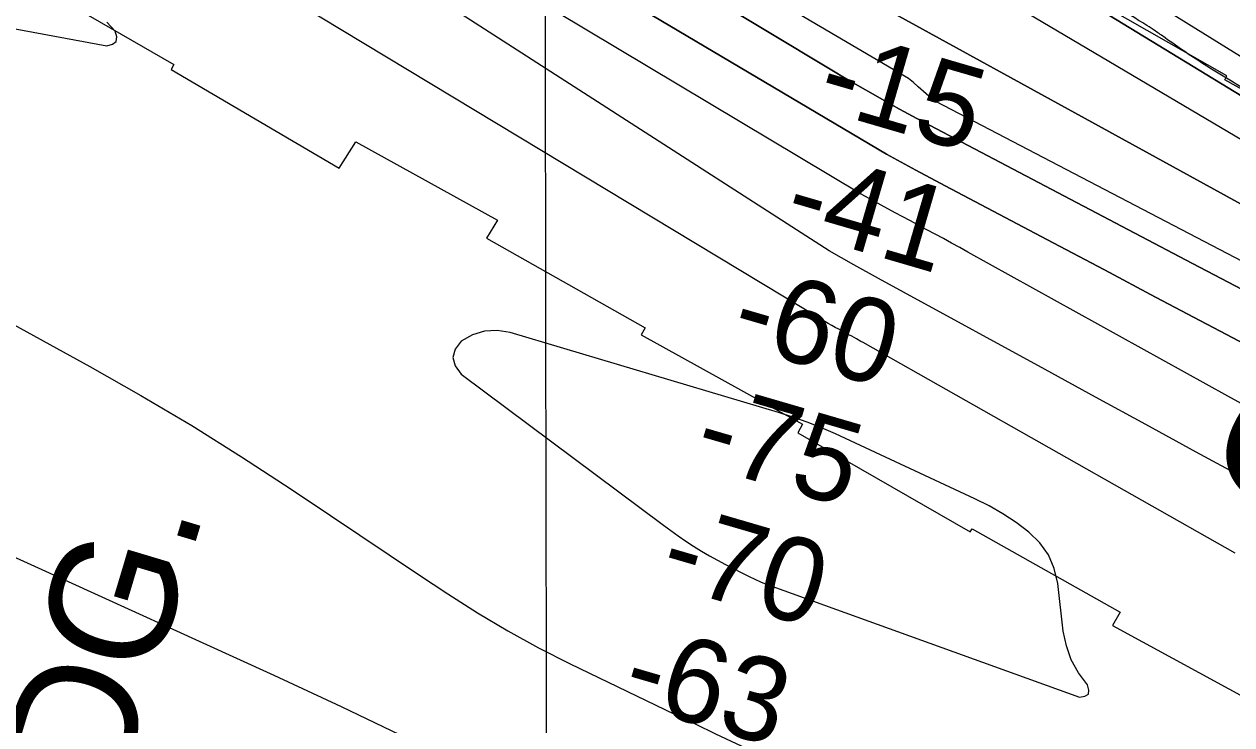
# Model space of a CAD drawing. Extents: x 3329332 to 3367211, y 631066 to 656469.
# Drawn here: x 3343546 to 3344512, y 645849 to 646409 of the extents above; entities that cross this region are included whole.
import ezdxf

# ---------------------------------------------------------------- set-up
doc = ezdxf.new("R2010")
doc.units = 0
for name, color, linetype in [('V-GRID-MAJR', 7, 'Continuous'), ('V-RIVR-EDGE', 7, 'Continuous'), ('V-RIVR-RANG', 7, 'Continuous'), ('V-RRAP-RVMT', 7, 'Continuous'), ('V-RRAP-RVMT-IDEN', 7, 'Continuous'), ('V-TOPO-DPTH', 7, 'Continuous'), ('V-TOPO-GNAM-IDEN', 7, 'Continuous'), ('V-TOPO-MAJR', 7, 'Continuous'), ('V-TOPO-MINR', 7, 'Continuous'), ('V-TOPO-WATR', 7, 'Continuous')]:
    doc.layers.add(name, color=color, linetype=linetype)

msp = doc.modelspace()

# ---------------------------------------------------------------- linework, layer by layer
at = {"layer": 'V-GRID-MAJR'}
msp.add_spline([(3343980.99, 636467.92), (3343970.42, 642526.17), (3343959.84, 648587.51), (3343949.26, 654648.87), (3343949.25, 654651.93)], degree=3, dxfattribs=at)
at = {"layer": 'V-RIVR-EDGE'}
msp.add_spline([(3345726.57, 645695.38), (3345710.31, 645706.66), (3345706.05, 645707.06), (3345696.75, 645709.8), (3345683.58, 645717.98), (3345672.75, 645726.92), (3345658.81, 645738.2), (3345648.74, 645743.66), (3345639.44, 645746.01), (3345632.85, 645747.96), (3345603.43, 645766.65), (3345581.36, 645780.66), (3345572.45, 645784.95), (3345555.41, 645793.91), (3345546.12, 645800.14), (3345532.56, 645805.99), (3345524.04, 645813.38), (3345515.13, 645817.28), (3345499.63, 645821.59), (3345480.65, 645830.55), (3345474.08, 645837.55), (3345464.78, 645841.06), (3345450.44, 645846.14), (3345438.05, 645851.6), (3345424.88, 645858.22), (3345414.42, 645862.13), (3345403.18, 645866.03), (3345391.56, 645870.33), (3345367.92, 645880.08), (3345352.04, 645885.94), (3345338.09, 645891.01), (3345321.82, 645896.48), (3345300.5, 645902.74), (3345290.81, 645905.48), (3345275.7, 645907.84), (3345235.77, 645916.09), (3345209.04, 645924.68), (3345182.31, 645936.38), (3345156.36, 645950.41), (3345125.38, 645971.04), (3345109.51, 645981.94), (3345099.84, 645991.66), (3345083.58, 646002.55), (3345079.71, 646004.12), (3345071.96, 646007.63), (3345058.4, 646015.41), (3345047.17, 646021.65), (3345036.72, 646027.49), (3345031.3, 646033.32), (3345026.66, 646039.15), (3345021.25, 646043.82), (3344994.52, 646058.62), (3344983.68, 646064.85), (3344981.76, 646070.67), (3344976.73, 646076.11), (3344962.01, 646083.13), (3344939.94, 646096.76), (3344923.29, 646108.05), (3344901.61, 646122.84), (3344889.61, 646131.4), (3344869.09, 646144.25), (3344864.44, 646148.52), (3344847.8, 646159.42), (3344817.21, 646179.66), (3344808.69, 646184.34), (3344794.75, 646192.13), (3344773.06, 646202.65), (3344760.28, 646211.6), (3344744.41, 646224.05), (3344736.67, 646231.44), (3344732.8, 646234.94), (3344710.73, 646245.85), (3344691.75, 646256.76), (3344677.42, 646263.39), (3344663.48, 646270.4), (3344646.44, 646279.75), (3344631.72, 646288.32), (3344630.56, 646291.04), (3344623.98, 646294.93), (3344606.17, 646307.39), (3344563.19, 646333.09), (3344534.53, 646350.22), (3344492.33, 646375.92), (3344459.03, 646398.49), (3344451.29, 646403.94), (3344437.74, 646412.51), (3344413.73, 646427.69), (3344366.48, 646453.4), (3344331.64, 646475.21), (3344309.95, 646488.06), (3344300.65, 646491.96), (3344285.55, 646498.98), (3344268.5, 646506.78), (3344249.92, 646518.84), (3344243.72, 646523.9), (3344230.17, 646531.3), (3344213.91, 646541.04), (3344196.87, 646551.55), (3344175.96, 646564.4), (3344151.17, 646577.26), (3344146.92, 646581.53), (3344142.27, 646583.87), (3344134.52, 646585.05), (3344108.56, 646594.81), (3344078.73, 646610.4), (3344072.14, 646611.19), (3344057.81, 646616.66), (3344034.96, 646628.35), (3344016.75, 646636.54), (3343996.99, 646643.95), (3343970.65, 646656.82), (3343940.06, 646673.95), (3343908.3, 646692.65), (3343880.42, 646708.23), (3343857.95, 646717.59), (3343833.55, 646728.51), (3343826.19, 646734.35), (3343819.99, 646736.69), (3343805.27, 646741.77), (3343795.97, 646746.05), (3343784.75, 646753.84), (3343774.29, 646760.84), (3343754.54, 646769.81), (3343740.98, 646776.05), (3343736.34, 646780.72), (3343730.53, 646785.77), (3343725.89, 646790.05), (3343710.4, 646800.17), (3343695.69, 646809.9), (3343682.91, 646818.85), (3343675.94, 646821.97), (3343662.77, 646826.27), (3343657.73, 646828.61), (3343655.8, 646833.27), (3343653.87, 646835.6), (3343636.83, 646843.4)], degree=3, dxfattribs=at)
at = {"layer": 'V-RRAP-RVMT'}
for p, q in [((3344508.52, 646368), (3344241.84, 646520.17)), ((3343549.1, 646444.69), (3343666.05, 646377.06)), ((3343666.05, 646377.06), (3343663.82, 646373.17)), ((3343663.82, 646373.17), (3343798.33, 646294.35)), ((3344506.82, 646365.02), (3344508.52, 646368)), ((3344635.3, 646292.61), (3344506.82, 646365.02)), ((3343798.33, 646294.35), (3343811.53, 646315.45)), ((3343811.53, 646315.45), (3343924.81, 646252.57)), ((3343924.81, 646252.57), (3343916.08, 646238.29)), ((3343916.08, 646238.29), (3344043.19, 646166.45)), ((3344043.19, 646166.45), (3344039.79, 646160.9)), ((3344039.79, 646160.9), (3344169.03, 646089.49)), ((3344169.03, 646089.49), (3344165.09, 646082.56)), ((3344165.09, 646082.56), (3344303.07, 646003.48)), ((3344303.07, 646003.48), (3344304.77, 646005.82)), ((3344304.77, 646005.82), (3344423.05, 645939.21)), ((3344423.05, 645939.21), (3344416.98, 645928.55)), ((3344416.98, 645928.55), (3344554.84, 645853.2))]:
    msp.add_line(p, q, dxfattribs=at)
at = {"layer": 'V-TOPO-DPTH'}
for points in [[(3341988.89, 647377.28), (3342550.61, 647172.68), (3342566.08, 647167.49), (3342581.57, 647162.36), (3342597.09, 647157.26), (3342604.82, 647154.68), (3342612.53, 647152.05), (3342620.21, 647149.35), (3342627.88, 647146.6), (3342635.54, 647143.8), (3342643.18, 647140.98), (3342650.81, 647138.12), (3342658.44, 647135.25), (3343086.72, 646973), (3343165.75, 646942.95), (3343244.74, 646912.76), (3343323.65, 646882.38), (3343402.51, 646851.86), (3343514.99, 646808.18), (3343537.5, 646799.23), (3343559.91, 646790.05), (3343582.17, 646780.52), (3345321.51, 645825.29)], [(3341988.89, 647377.28), (3342550.61, 647172.68), (3342566.08, 647167.49), (3342581.57, 647162.36), (3342597.09, 647157.26), (3342604.82, 647154.68), (3342612.53, 647152.05), (3342620.21, 647149.35), (3342627.88, 647146.6), (3342635.54, 647143.8), (3342643.18, 647140.98), (3342650.81, 647138.12), (3342658.44, 647135.25), (3343086.72, 646973), (3343165.75, 646942.95), (3343244.74, 646912.76), (3343323.65, 646882.38), (3343402.51, 646851.86), (3343514.99, 646808.18), (3343537.5, 646799.23), (3343559.91, 646790.05), (3343582.17, 646780.52), (3345321.51, 645825.29)], [(3344533.4, 646147.82), (3344492.45, 646169.5), (3344451.49, 646191.17), (3344410.51, 646212.82), (3344369.53, 646234.46), (3344283.16, 646280.05), (3344259.58, 646292.65), (3344236.08, 646305.4), (3343570.18, 646700.21), (3343537.78, 646715.3), (3343504.98, 646729.47), (3343471.89, 646743.01), (3343453.86, 646750.09), (3343411.43, 646766.4), (3343368.85, 646782.27), (3343326.04, 646797.52), (3343283.08, 646812.33), (3342662.59, 647021.15), (3342640.66, 647028.39), (3342618.68, 647035.46), (3342596.62, 647042.27), (3342574.51, 647048.91), (3341898.51, 647226.37)], [(3341898.51, 647226.37), (3342574.51, 647048.91), (3342596.62, 647042.27), (3342618.68, 647035.46), (3342640.66, 647028.39), (3342662.59, 647021.15), (3343283.08, 646812.33), (3343326.04, 646797.52), (3343368.85, 646782.27), (3343411.43, 646766.4), (3343453.86, 646750.09), (3343471.89, 646743.01), (3343504.98, 646729.47), (3343537.78, 646715.3), (3343570.18, 646700.21), (3344236.08, 646305.4), (3344259.58, 646292.65), (3344283.16, 646280.05), (3344369.53, 646234.46), (3344410.51, 646212.82), (3344451.49, 646191.17), (3344492.45, 646169.5), (3344533.4, 646147.82)], [(3344560.99, 646176.05), (3344480.88, 646218.12), (3344260.38, 646334.06), (3344253.49, 646337.73), (3344246.63, 646341.44), (3344239.81, 646345.22), (3344233.01, 646349.05), (3344207.64, 646363.49), (3344201.33, 646367.22), (3344195.11, 646371.1), (3343562.32, 646751.62)], [(3343562.32, 646751.62), (3344195.11, 646371.1), (3344201.33, 646367.22), (3344207.64, 646363.49), (3344233.01, 646349.05), (3344239.81, 646345.22), (3344246.63, 646341.44), (3344253.49, 646337.73), (3344260.38, 646334.06), (3344480.88, 646218.12), (3344560.99, 646176.05)], [(3344594.27, 646065.16), (3344509.34, 646111.91), (3344301.33, 646227.11), (3344294.79, 646230.72), (3344288.24, 646234.31), (3344281.68, 646237.88), (3344275.11, 646241.43), (3344268.53, 646244.97), (3344261.95, 646248.49), (3344255.35, 646252.01), (3344248.76, 646255.51), (3344243.48, 646258.31), (3344234.26, 646263.26), (3344225.08, 646268.26), (3344215.95, 646273.36), (3343558.82, 646666.44)], [(3344594.27, 646065.16), (3344509.34, 646111.91), (3344301.33, 646227.11), (3344294.79, 646230.72), (3344288.24, 646234.31), (3344281.68, 646237.88), (3344275.11, 646241.43), (3344268.53, 646244.97), (3344261.95, 646248.49), (3344255.35, 646252.01), (3344248.76, 646255.51), (3344243.48, 646258.31), (3344234.26, 646263.26), (3344225.08, 646268.26), (3344215.95, 646273.36), (3343558.82, 646666.44)], [(3345282.6, 645887.27), (3344324.37, 646471.51)], [(3344324.37, 646471.51), (3345282.6, 645887.27)]]:
    msp.add_lwpolyline(points, dxfattribs=at)
at = {"layer": 'V-TOPO-MAJR'}
for points in [[(3344524.33, 646045.19), (3344484.02, 646067.16), (3344443.71, 646089.13), (3344403.41, 646111.13), (3344363.12, 646133.13), (3344249.73, 646195.08), (3344229.85, 646206.03), (3344210.02, 646217.05), (3344190.25, 646228.2), (3343574.58, 646624.42)], [(3343356.82, 646065.71), (3343745.88, 645888.62), (3343799.97, 645863.52), (3343853.8, 645837.9), (3343907.26, 645811.49), (3343960.45, 645784.55), (3344024.72, 645751.41), (3344045.44, 645740.39), (3344065.98, 645729.03), (3344086.21, 645717.15), (3344106.26, 645704.93), (3344193.52, 645650.2), (3344205.34, 645642.58), (3344217.02, 645634.75), (3344228.5, 645626.63), (3344239.84, 645618.31), (3344251.13, 645609.92), (3344262.49, 645601.61), (3344273.95, 645593.45), (3344285.48, 645585.38), (3344370.54, 645526.62), (3344425.06, 645489.88), (3344480.1, 645453.98), (3344535.95, 645419.34)]]:
    msp.add_lwpolyline(points, dxfattribs=at)
at = {"layer": 'V-TOPO-MINR'}
for points in [[(3345321.51, 645825.29), (3343582.17, 646780.52), (3343559.91, 646790.05), (3343537.5, 646799.23), (3343514.99, 646808.18), (3343402.51, 646851.86), (3343323.65, 646882.38), (3343244.74, 646912.76), (3343165.75, 646942.95), (3343086.72, 646973), (3342658.44, 647135.25), (3342650.81, 647138.12), (3342643.18, 647140.98), (3342635.54, 647143.8), (3342627.88, 647146.6), (3342620.21, 647149.35), (3342612.53, 647152.05), (3342604.82, 647154.68), (3342597.09, 647157.26), (3342581.57, 647162.36), (3342566.08, 647167.49), (3342550.61, 647172.68), (3341988.89, 647377.28)], [(3344533.4, 646147.82), (3344492.45, 646169.5), (3344451.49, 646191.17), (3344410.51, 646212.82), (3344369.53, 646234.46), (3344283.16, 646280.05), (3344259.58, 646292.65), (3344236.08, 646305.4), (3343570.18, 646700.21), (3343537.78, 646715.3), (3343504.98, 646729.47), (3343471.89, 646743.01), (3343453.86, 646750.09), (3343411.43, 646766.4), (3343368.85, 646782.27), (3343326.04, 646797.52), (3343283.08, 646812.33), (3342662.59, 647021.15), (3342640.66, 647028.39), (3342618.68, 647035.46), (3342596.62, 647042.27), (3342574.51, 647048.91), (3341898.51, 647226.37)], [(3345182.8, 645874.18), (3344282.22, 646343.99), (3344279.7, 646345.43), (3344277.2, 646346.9), (3344274.75, 646348.45), (3344272.37, 646350.1), (3344270.09, 646351.87), (3344267.86, 646353.73), (3344261.53, 646359.33), (3344257.67, 646362.69), (3344253.79, 646366.01), (3343582.03, 646760.73)], [(3344560.99, 646176.05), (3344480.88, 646218.12), (3344260.38, 646334.06), (3344253.49, 646337.73), (3344246.63, 646341.44), (3344239.81, 646345.22), (3344233.01, 646349.05), (3344207.64, 646363.49), (3344201.33, 646367.22), (3344195.11, 646371.1), (3343562.32, 646751.62)], [(3344594.27, 646065.16), (3344509.34, 646111.91), (3344301.33, 646227.11), (3344294.79, 646230.72), (3344288.24, 646234.31), (3344281.68, 646237.88), (3344275.11, 646241.43), (3344268.53, 646244.97), (3344261.95, 646248.49), (3344255.35, 646252.01), (3344248.76, 646255.51), (3344243.48, 646258.31), (3344234.26, 646263.26), (3344225.08, 646268.26), (3344215.95, 646273.36), (3343558.82, 646666.44)], [(3344515.03, 645986.16), (3344217.47, 646154.7), (3344215.65, 646155.72), (3344212.02, 646157.76), (3344208.38, 646159.78), (3344206.55, 646160.78), (3344202.88, 646162.75), (3344200.87, 646163.83), (3344198.03, 646165.35), (3344195.19, 646166.88), (3344192.37, 646168.43), (3344189.55, 646169.99), (3343623.94, 646511.31)], [(3345322.76, 645886.15), (3344355.25, 646485.42)], [(3345271.34, 645872.89), (3344325.97, 646431.79)], [(3343487.1, 646415.36), (3343612.37, 646392.17), (3343616.94, 646393.42), (3343619.87, 646395.62), (3343620.33, 646399.25), (3343619.14, 646403.84), (3343612.31, 646411.07)], [(3343444.28, 646220.43), (3343598.64, 646135.64), (3343639.67, 646112.37), (3343680.28, 646088.39), (3343720.22, 646063.33), (3343759.73, 646037.55), (3343791.23, 646016.39), (3343814.67, 646000.66), (3343838.12, 645984.96), (3343861.6, 645969.3), (3343885.1, 645953.66), (3343908.9, 645938.54), (3343933.08, 645924.09), (3343957.83, 645910.65), (3343982.96, 645897.87), (3344066.53, 645857.54), (3344082.98, 645849.65), (3344099.46, 645841.82), (3344115.97, 645834.07), (3344132.51, 645826.37), (3344409.43, 645698.41), (3344461.23, 645673.37), (3344512.39, 645647.16), (3344562.62, 645619.18)], [(3344172.79, 646091.11), (3344161.32, 646095.17), (3344149.72, 646098.9), (3343934.96, 646162.81), (3343924.6, 646164.33), (3343914.57, 646164), (3343905.02, 646160.9), (3343895.79, 646155.96), (3343891.11, 646149.36), (3343889.09, 646142.75), (3343891.07, 646136.13), (3343895.72, 646129.5), (3344057.61, 646008.73), (3344063.57, 646004.38), (3344069.59, 646000.1), (3344075.69, 645995.95), (3344081.85, 645991.88), (3344088.11, 645987.97), (3344094.45, 645984.2), (3344100.9, 645980.63), (3344107.43, 645977.19), (3344126.4, 645967.6), (3344130.83, 645965.47), (3344135.3, 645963.44), (3344139.84, 645961.58), (3344144.44, 645959.83), (3344390.46, 645871.2), (3344394.82, 645871.86), (3344397.63, 645873.56), (3344398.12, 645876.8), (3344397.07, 645881.08), (3344389.86, 645890.69), (3344383.99, 645900.92), (3344380.13, 645912.06), (3344377.61, 645923.81), (3344373.14, 645962), (3344370.25, 645973.91), (3344365.72, 645984.9), (3344358.72, 645994.52), (3344350.08, 646003.21), (3344339.8, 646010.74), (3344329.22, 646017.76), (3344318.17, 646024.03), (3344306.81, 646029.8), (3344195.24, 646081.65), (3344184.08, 646086.55), (3344172.79, 646091.11)]]:
    msp.add_lwpolyline(points, dxfattribs=at)
at = {"layer": 'V-TOPO-WATR'}
msp.add_lwpolyline([(3345282.6, 645887.27), (3344324.37, 646471.51)], dxfattribs=at)

# ---------------------------------------------------------------- texts
at = {"layer": 'V-RIVR-RANG'}
for s, p in [('-15', (3344178.03, 646342.69)), ('-41', (3344151.55, 646246.25)), ('-60', (3344109.12, 646154.47)), ('-75', (3344079.6, 646058.91)), ('-70', (3344052.1, 645962.76)), ('-63', (3344022.07, 645867.36))]:
    msp.add_text(s, height=67, rotation=343.72936, dxfattribs=at).set_placement(p)
at = {"layer": 'V-RRAP-RVMT-IDEN'}
msp.add_text(' GABRIEL', height=100, rotation=329.38909, dxfattribs=at).set_placement((3344454.06, 646075.18))
at = {"layer": 'V-TOPO-GNAM-IDEN'}
msp.add_text('SUNSHINE LDG.', height=99.9998, rotation=73.34019, dxfattribs=at).set_placement((3343392.48, 645023.35))

doc.saveas('drawing.dxf')
